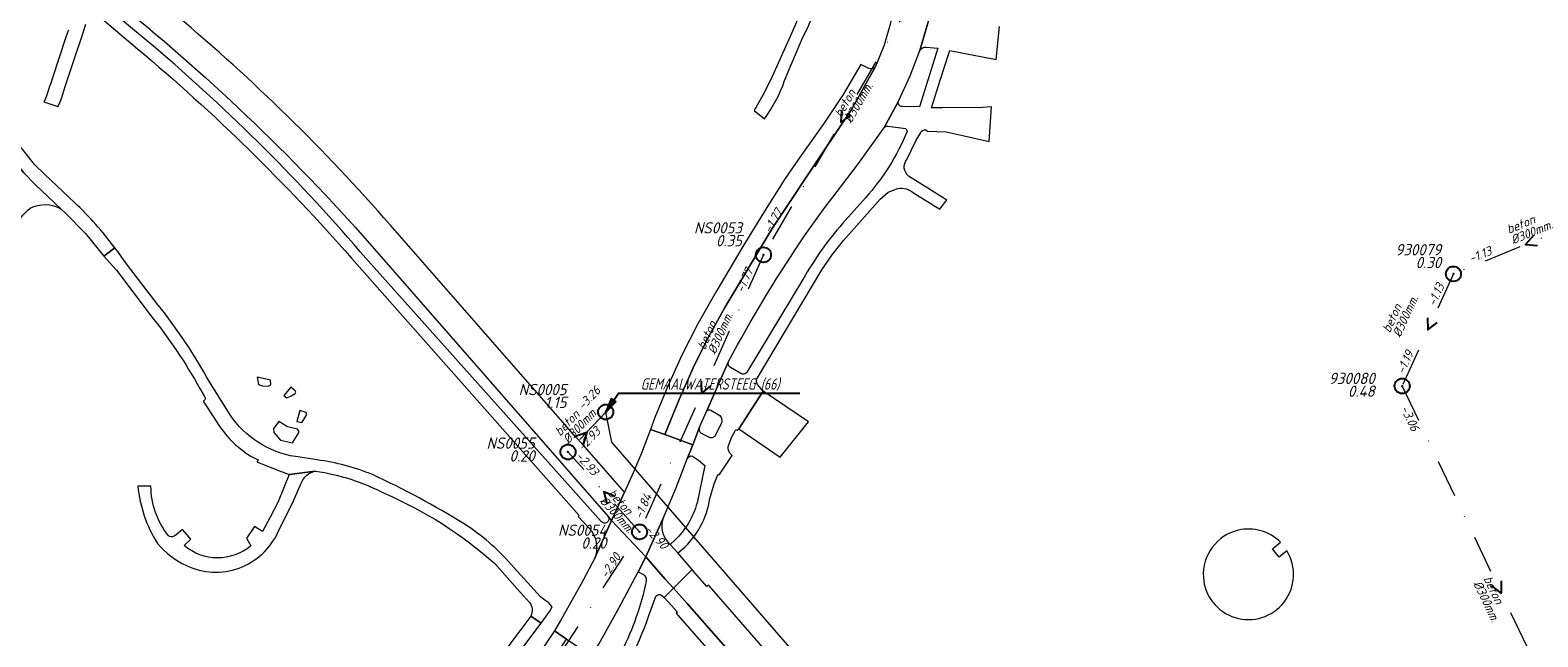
# Model space of a CAD drawing. Extents: x 148869 to 161638, y 453607 to 469810.
# Tile 679 of 1056: x 153704 to 153904, y 468453 to 468534. Entities that reach past the tile are written whole.
import ezdxf
from ezdxf.enums import TextEntityAlignment as Align
from ezdxf.lldxf.tags import DXFTag

# ---------------------------------------------------------------- set-up
doc = ezdxf.new("R2010")
doc.units = 0
doc.header["$PDMODE"] = 32
doc.header["$PDSIZE"] = 2
doc.linetypes.add('RI-VWA', pattern=[11, 5, -3, 0, -3])
doc.layers.get('0').update_dxf_attribs({"linetype": 'CONTINUOUS'})
for name, color, linetype in [('B-OI-AANPIJLING-niet meenemen', 252, 'CONTINUOUS'), ('B-OI-RI-BIJZONDERDERHEDEN-T18-niet meenemen', 252, 'CONTINUOUS'), ('B-OI-RI-BOB-T18-niet meenemen', 252, 'CONTINUOUS'), ('B-OI-RI-DIAMETER-T18-niet meenemen', 252, 'CONTINUOUS'), ('B-OI-RI-MATERIAAL-T18-niet meenemen', 252, 'CONTINUOUS'), ('B-OI-RI-STROOMRICHTING-S-niet meenemen', 252, 'CONTINUOUS'), ('B-OI-RI-VWA_PUTDEKSELHOOGTE-T25-niet meenemen', 252, 'CONTINUOUS'), ('gs dwa', 252, 'CONTINUOUS')]:
    doc.layers.add(name, color=color, linetype=linetype)
for name, color, linetype, lineweight in [('B-OI-RI-PERSLEIDING-G-niet meenemen', 190, 'RI-PERS', 18), ('B-OI-RI-VWA_TRANSPORTLEIDING-G-niet meenemen', 252, 'RI-VWA', 18), ('B-RO-VH-VERHARDING_ASFALT-GV', 251, 'CONTINUOUS', 18), ('B-RO-VH-VERHARDING_HALFVERHARDING_GRIND-GV', 251, 'CONTINUOUS', 18), ('B-RO-VH-VERHARDING_OPEN-GV', 251, 'CONTINUOUS', 18), ('B-RO-VH-VERHARDING_SIERBESTRATING-GV', 251, 'CONTINUOUS', 18)]:
    doc.layers.add(name, color=color, linetype=linetype, lineweight=lineweight)
doc.styles.add('iso15', font='ISO.shx', dxfattribs={"oblique": 15})
doc.styles.add('NLCS-ISO-M750_CURSIEF', font='NLCS-ISO.ttf', dxfattribs={"oblique": 15})
tags = doc.linetypes.add('RI-PERS', pattern='A,7,-2,["P",Standard,S=1.8,R=0,X=-0.5,Y=-0.9],-2,7,-2,[102,NLCS.SHX,S=1,R=180,X=0,Y=0],-2', length=22).pattern_tags.tags
tags[6] = DXFTag(74, 10)

# ---------------------------------------------------------------- blocks, each defined once
blk = doc.blocks.new('ACMAP_ANN_TEMPLATE_diam')
at = {"color": 0, "linetype": 'ByBlock', "style": 'iso15', "oblique": 15}
blk.add_attdef('diam', (0.5, -1.3), '', height=1.2, dxfattribs=at)
blk = doc.blocks.new('ACMAP_ANN_TEMPLATE_mat')
at = {"color": 0, "linetype": 'ByBlock', "style": 'iso15', "oblique": 15}
blk.add_attdef('mat', (0.5, 0.2), '', height=1.2, dxfattribs=at)
blk = doc.blocks.new('ACMAP_ANN_TEMPLATE_nap-l')
at = {"color": 0, "linetype": 'ByBlock', "style": 'iso15', "oblique": 15}
blk.add_attdef('nap-l', (3.3, 0.2), '', height=1.2, dxfattribs=at)
blk = doc.blocks.new('ACMAP_ANN_TEMPLATE_nap-r')
at = {"color": 0, "linetype": 'ByBlock', "style": 'iso15', "oblique": 15}
blk.add_attdef('nap-r', text='', height=1.2, dxfattribs=at).set_placement((-4.1, 0.2), align=Align.RIGHT)
blk = doc.blocks.new('ACMAP_ANN_TEMPLATE_puth-dwa')
at = {"color": 0, "linetype": 'ByBlock', "style": 'iso15', "oblique": 15}
blk.add_attdef('puth-dwa', text='', height=1.5, dxfattribs=at).set_placement((2.7, 1), align=Align.RIGHT)
blk = doc.blocks.new('ACMAP_ANN_TEMPLATE_putnr-dwa')
at = {"color": 0, "linetype": 'ByBlock', "style": 'iso15', "oblique": 15}
blk.add_attdef('putnr-dwa', text='', height=1.5, dxfattribs=at).set_placement((2.7, 2.7), align=Align.RIGHT)

msp = doc.modelspace()

# ---------------------------------------------------------------- linework, layer by layer
at = {"layer": 'B-OI-AANPIJLING-niet meenemen', "flags": 128}
msp.add_lwpolyline([(153780.8, 468483.2), (153782.16, 468484.54), (153781.53, 468484.97), (153780.8, 468483.2), (153781.63, 468484.9), (153781.74, 468484.83), (153780.8, 468483.2), (153781.95, 468484.69), (153782.06, 468484.61), (153780.8, 468483.2), (153782.48, 468485.71), (153806.57, 468485.71)], dxfattribs=at)
at = {"layer": 'B-OI-RI-PERSLEIDING-G-niet meenemen'}
for p, q in [((153781.6, 468479.2), (153780.8, 468483.2)), ((153838.9, 468413.2), (153781.6, 468479.2))]:
    msp.add_line(p, q, dxfattribs=at)
at = {"layer": 'B-OI-RI-STROOMRICHTING-S-niet meenemen'}
for points in [[(153812.09, 468523.23), (153811.98, 468521.63), (153813.33, 468522.51)], [(153903.89, 468506.59), (153902.83, 468505.39), (153904.43, 468505.26)], [(153889.81, 468495.69), (153889.87, 468494.08), (153891.12, 468495.09)], [(153793.45, 468487.28), (153793.52, 468485.67), (153794.76, 468486.69)], [(153776.66, 468479.95), (153778.3, 468480.55), (153777.8, 468478.88)], [(153782.05, 468472.01), (153780.55, 468472.6), (153780.97, 468471.05)], [(153899.62, 468460.8), (153899.6, 468459.19), (153898.32, 468460.18)]]:
    msp.add_lwpolyline(points, dxfattribs=at)
at = {"layer": 'B-OI-RI-VWA_TRANSPORTLEIDING-G-niet meenemen'}
for p, q in [((153822.24, 468539.21), (153801.73, 468504.04)), ((153912.38, 468509.26), (153893.27, 468501.51)), ((153801.73, 468504.04), (153785.3, 468467.3)), ((153893.27, 468501.51), (153886.47, 468486.65)), ((153886.47, 468486.65), (153912.72, 468431.73)), ((153780.8, 468483.2), (153775.8, 468477.9)), ((153785.3, 468467.3), (153775.8, 468477.9)), ((153750.18, 468413.38), (153785.3, 468467.3))]:
    msp.add_line(p, q, dxfattribs=at)
at = {"layer": 'B-RO-VH-VERHARDING_ASFALT-GV', "flags": 128}
for points in [[(153807.84, 468507.5), (153809.87, 468510.33), (153811.13, 468511.91), (153814.47, 468516.35), (153817.71, 468520.85), (153819.65, 468524.43), (153821.2, 468527.79), (153822.49, 468531.14), (153823.7, 468535.36), (153823.7, 468535.37), (153824.35, 468538.55), (153824.83, 468541.89), (153825.22, 468545.99), (153825.19, 468547.49), (153825.09, 468550.02), (153824.91, 468552.62), (153825.14, 468556.69)], [(153819.74, 468556), (153819.83, 468555.97), (153820.37, 468551.72), (153820.51, 468547.44), (153820.26, 468543.15), (153819.62, 468538.92), (153818.58, 468534.75), (153817.73, 468531.84), (153816.58, 468529.03), (153816.58, 468529.03)], [(153719.85, 468532.52), (153714.38, 468536.99), (153713.43, 468535.82), (153718.69, 468531.35)], [(153823.7, 468535.36), (153822.49, 468531.14)], [(153823.26, 468520.62), (153823.5, 468520.46), (153825.96, 468520.34), (153828.36, 468519.83), (153831.68, 468519.07), (153831.98, 468523.68), (153830.81, 468523.58), (153825.5, 468523.54), (153824.85, 468523.54), (153824.01, 468523.53), (153825.23, 468527.33), (153826.32, 468530.73), (153826.45, 468531.13), (153832.61, 468529.94), (153833.05, 468534.32)], [(153805.45, 468533.4), (153802.72, 468527.27), (153801.67, 468525.19), (153800.49, 468523.17), (153801.85, 468522.06)], [(153804.54, 468527.14), (153806.96, 468532.89)], [(153823.33, 468531.57), (153824.88, 468531.44), (153822.45, 468523.65), (153820.13, 468523.71)], [(153815.73, 468528.76), (153814.64, 468529.28), (153812.29, 468525.3), (153809.74, 468521.44), (153806.83, 468517.34), (153805.67, 468515.7), (153804.51, 468514.05), (153801.74, 468509.6), (153798.99, 468505.15), (153795.4, 468499.08), (153793.07, 468494.96), (153790.91, 468490.73), (153789.04, 468486.64), (153787.33, 468482.47), (153786.73, 468480.9), (153788.63, 468480.21)], [(153788.63, 468480.21), (153790.53, 468484.87), (153792.58, 468489.47), (153794.53, 468493.31), (153796.6, 468497.07), (153802.88, 468507.55), (153809.64, 468517.72), (153813.38, 468523.21), (153816.58, 468529.03)], [(153816.58, 468529.03), (153813.38, 468523.21), (153809.64, 468517.72), (153802.88, 468507.55), (153796.6, 468497.07), (153794.53, 468493.31), (153792.58, 468489.47), (153790.53, 468484.87), (153788.63, 468480.21), (153792.35, 468478.86), (153793.25, 468481.17), (153794.16, 468483.29), (153797.07, 468489.82), (153798.31, 468492.09)], [(153819.65, 468524.43), (153817.71, 468520.85)], [(153818.22, 468521.09), (153820.6, 468520.79), (153820.8, 468520.41)], [(153700.07, 468520.23), (153702.03, 468516.92), (153703.61, 468514.9), (153705.12, 468513.35), (153708.57, 468510.09), (153709.07, 468509.63), (153711.77, 468506.85), (153714.22, 468503.86), (153715.68, 468504.99)], [(153708.57, 468510.09), (153705.12, 468513.35), (153703.61, 468514.9), (153702.03, 468516.92), (153700.07, 468520.23)], [(153710.37, 468510.95), (153706.39, 468514.69), (153705.03, 468516.02), (153703.45, 468518.04), (153702.61, 468518.96)], [(153820.76, 468516.69), (153822.01, 468519.23), (153822.56, 468520.19)], [(153821.62, 468512.26), (153825.14, 468510.08), (153825.91, 468511.14), (153826.04, 468511.3), (153823.52, 468512.89), (153820.99, 468514.47)], [(153800.92, 468487.74), (153809.48, 468502.05), (153810.86, 468504.04), (153812.36, 468505.94), (153817.21, 468511.43), (153818.26, 468512.37), (153819.55, 468512.84)], [(153815.25, 468511.6), (153812.22, 468508.18)], [(153693.3, 468491.12), (153698.85, 468500.29), (153700.97, 468504.16), (153703.23, 468508.94), (153703.49, 468509.3), (153703.64, 468509.46), (153703.79, 468509.63), (153704.1, 468509.93), (153704.45, 468510.21)], [(153775.11, 468481.84), (153752.2, 468508.03)], [(153715.68, 468504.99), (153714.22, 468503.86), (153715.91, 468502), (153720.36, 468496.1)], [(153780.2, 468468.7), (153748.25, 468504.46)], [(153749.53, 468505.49), (153781.13, 468469.33), (153781.59, 468468.81), (153783.29, 468472.59), (153777.72, 468478.95), (153776.83, 468479.88), (153775.11, 468481.84)], [(153721.44, 468497.38), (153717.22, 468502.85)], [(153747.06, 468503.62), (153777.28, 468469.49), (153777.17, 468469.35), (153778.55, 468467.85)], [(153806.97, 468500.79), (153799.63, 468488.6)], [(153797.07, 468489.82), (153794.16, 468483.29)], [(153798.72, 468488.32), (153797.34, 468489.11)], [(153726.97, 468486.31), (153727.57, 468485.25)], [(153730.97, 468482.81), (153728.23, 468487.2)], [(153798.24, 468480.78), (153798.46, 468480.98), (153801.7, 468485.98), (153800.96, 468486.86)], [(153727.41, 468484.66), (153729.23, 468481.86)], [(153794.77, 468483.45), (153795.95, 468482.73)], [(153793.25, 468481.17), (153792.35, 468478.86), (153791.62, 468477.01)], [(153794.41, 468479.9), (153793.5, 468480.33)], [(153796.07, 468481.57), (153795.35, 468480.12)], [(153797.18, 468478.98), (153797.55, 468479.9), (153797.97, 468480.72)], [(153733.63, 468477.41), (153734.71, 468476.86), (153734.58, 468476.53), (153734.81, 468476.47), (153737.52, 468475.39), (153738.8, 468474.9), (153742.24, 468475.35), (153742.29, 468475.36)], [(153742.51, 468476.86), (153739.64, 468477.29)], [(153792.31, 468477.36), (153793.13, 468476.83), (153793.95, 468476.12), (153792.92, 468471.14)], [(153794.63, 468471.74), (153795.18, 468473.66), (153795.68, 468474.86), (153795.78, 468474.91), (153795.89, 468474.9), (153797.58, 468477.45)], [(153742.24, 468475.35), (153738.8, 468474.9), (153737.29, 468471.22), (153736.29, 468469.28), (153735.25, 468467.36), (153734.21, 468468.03), (153733.69, 468467.24), (153733.15, 468466.47), (153733.71, 468465.46)], [(153720.47, 468473.38), (153718.74, 468473.38)], [(153737.31, 468467.24), (153739.4, 468471.41), (153740.42, 468473.75)], [(153779.37, 468463.83), (153781.59, 468468.81), (153781.13, 468469.33)], [(153788.46, 468469.2), (153786.13, 468463.98), (153788.68, 468461.05), (153789.78, 468459.83), (153792.29, 468462.3), (153790.38, 468464.52)], [(153724.89, 468465.51), (153724.98, 468465.61), (153725.76, 468466.35), (153724.67, 468467.62), (153723.8, 468466.9), (153723.77, 468466.88), (153723.53, 468466.73)], [(153789.98, 468466.21), (153789.36, 468465.65), (153790.38, 468464.52), (153790.97, 468465.01)], [(153790.38, 468464.52), (153789.36, 468465.65)], [(153766.09, 468463.1), (153769.1, 468459.72), (153770.68, 468457.96)], [(153772.74, 468458.27), (153772.16, 468458.68), (153768.24, 468463)], [(153788.25, 468458.89), (153788.55, 468458.62), (153789.78, 468459.83), (153788.68, 468461.05), (153786.13, 468463.98), (153785.13, 468462.03), (153785.8, 468461.65)], [(153786.82, 468457.06), (153787.35, 468458.53)], [(153770.88, 468456.14), (153772.24, 468455.21), (153773.37, 468456.8), (153773.68, 468457.38), (153773.28, 468457.89), (153772.74, 468458.27)], [(153743.18, 468409.19), (153748.28, 468414.12), (153752.86, 468419.69), (153760.77, 468431.51), (153768.86, 468443.2), (153772.17, 468447.9), (153775.58, 468453.1), (153774, 468454.17), (153771.71, 468450.78), (153769.36, 468447.43), (153766.33, 468442.95), (153760.63, 468435), (153755.25, 468426.83), (153751.79, 468421.79)]]:
    msp.add_lwpolyline(points, dxfattribs=at)
at = {"layer": 'B-RO-VH-VERHARDING_ASFALT-GV'}
for points in [[(153806.96, 468532.89, 0.1203), (153810.14, 468545.77)], [(153808.37, 468543.22, -0.070995), (153805.45, 468533.4)], [(153715.37, 468537.99, -0.044057), (153749.53, 468505.49)], [(153752.2, 468508.03, 0.038701), (153723.92, 468535.72)], [(153748.25, 468504.46, 0.039609), (153719.85, 468532.52)], [(153718.69, 468531.35, -0.038878), (153747.06, 468503.62)], [(153822.49, 468531.14, -0.288569), (153823.33, 468531.57)], [(153816.58, 468529.03, -0.35546), (153815.73, 468528.76)], [(153801.85, 468522.06, 0.076353), (153804.54, 468527.14)], [(153820.13, 468523.71, -0.529506), (153819.65, 468524.43)], [(153820.8, 468520.41, -0.087089), (153815.25, 468511.6)], [(153817.71, 468520.85, -0.278931), (153818.22, 468521.09)], [(153822.56, 468520.19, -0.388841), (153823.26, 468520.62)], [(153820.42, 468515.55, -0.194982), (153820.76, 468516.69)], [(153820.99, 468514.47, -0.196674), (153820.42, 468515.55)], [(153819.55, 468512.84, -0.221126), (153821.62, 468512.26)], [(153704.45, 468510.21, -0.269385), (153708.57, 468510.09)], [(153715.68, 468504.99, 0.040917), (153710.37, 468510.95)], [(153798.31, 468492.09, -0.027177), (153807.84, 468507.5)], [(153812.22, 468508.18, 0.051588), (153806.97, 468500.79)], [(153717.22, 468502.85, 0.013384), (153715.68, 468504.99)], [(153728.23, 468487.2, 0.043252), (153721.44, 468497.38)], [(153720.36, 468496.1, -0.041716), (153726.97, 468486.31)], [(153797.34, 468489.11, -0.365881), (153797.07, 468489.82)], [(153799.63, 468488.6, -0.456026), (153798.72, 468488.32)], [(153800.96, 468486.86, -0.314759), (153800.92, 468487.74)], [(153727.57, 468485.25, -0.557131), (153727.41, 468484.66)], [(153739.64, 468477.29, -0.206655), (153730.97, 468482.81)], [(153794.16, 468483.29, -0.424469), (153794.77, 468483.45)], [(153795.95, 468482.73, -0.365086), (153796.07, 468481.57)], [(153729.23, 468481.86, 0.120795), (153733.63, 468477.41)], [(153793.5, 468480.33, -0.264883), (153793.25, 468481.17)], [(153797.97, 468480.72, -0.620886), (153798.24, 468480.78)], [(153795.35, 468480.12, -0.467099), (153794.41, 468479.9)], [(153797.58, 468477.45, -0.36952), (153797.18, 468478.98)], [(153749.87, 468474.9, 0.062071), (153742.51, 468476.86)], [(153791.62, 468477.01, -0.374489), (153792.31, 468477.36)], [(153740.42, 468473.75, -0.274467), (153742.24, 468475.35)], [(153742.29, 468475.36, -0.086266), (153751.41, 468472.42)], [(153762.03, 468468.36, 0.029993), (153749.87, 468474.9)], [(153718.74, 468473.38, 0.116709), (153721.32, 468465.78)], [(153722.8, 468466.77, -0.167146), (153720.47, 468473.38)], [(153751.41, 468472.42, -0.081916), (153766.09, 468463.1)], [(153792.92, 468471.14, -0.134999), (153789.98, 468466.21)], [(153790.97, 468465.01, 0.176788), (153794.63, 468471.74)], [(153768.24, 468463, 0.072097), (153762.03, 468468.36)], [(153781.13, 468469.33, -0.972947), (153780.2, 468468.7)], [(153789.36, 468465.65, -0.29539), (153788.46, 468469.2)], [(153723.53, 468466.73, -0.297372), (153722.8, 468466.77)], [(153725.18, 468462.84, 0.415984), (153737.31, 468467.24)], [(153778.55, 468467.85, -0.285189), (153779.37, 468463.83)], [(153721.32, 468465.78, 0.108645), (153725.18, 468462.84)], [(153733.71, 468465.46, -0.370661), (153724.89, 468465.51)], [(153786.16, 468460.77, -0.069458), (153782.93, 468451.53)], [(153785.8, 468461.65, -0.329799), (153786.16, 468460.77)], [(153787.35, 468458.53, -0.549456), (153788.25, 468458.89)], [(153770.68, 468457.96, -0.281482), (153770.88, 468456.14)], [(153780.52, 468444.67, 0.077799), (153786.82, 468457.06)]]:
    msp.add_lwpolyline(points, format="xyb", dxfattribs=at)
at = {"layer": 'B-RO-VH-VERHARDING_ASFALT-GV', "flags": 128}
for points in [[(153807.69, 468481.91), (153801.7, 468485.98), (153798.46, 468480.98), (153803.96, 468477.2)], [(153786.73, 468480.9), (153785.53, 468477.73), (153784.43, 468475.15), (153783.29, 468472.59), (153781.59, 468468.81), (153786.13, 468463.98), (153788.46, 468469.2), (153790.1, 468473.08), (153791.62, 468477.01), (153792.35, 468478.86), (153788.63, 468480.21)], [(153775.58, 468453.1), (153778.93, 468450.91), (153779.88, 468452.42), (153782.53, 468457.21), (153785.13, 468462.03), (153786.13, 468463.98), (153781.59, 468468.81), (153779.37, 468463.83), (153777.49, 468460.32), (153774.92, 468455.79), (153774, 468454.17)], [(153754.89, 468437.19), (153755.74, 468439.57), (153756.32, 468442.03), (153754.89, 468442.45), (153753.79, 468438.84), (153752.32, 468435.37), (153754.27, 468434.4), (153758.86, 468438.76), (153761.58, 468441.54), (153764.11, 468444.49), (153767.01, 468448.26), (153772.24, 468455.21), (153770.88, 468456.14), (153763.32, 468446.06), (153759.21, 468441.52)]]:
    msp.add_lwpolyline(points, close=True, dxfattribs=at)
at = {"layer": 'B-RO-VH-VERHARDING_HALFVERHARDING_GRIND-GV'}
for points in [[(153864.72, 468467.53, 0.361071), (153860.09, 468461.3)], [(153870.34, 468465.94, 0.256602), (153864.72, 468467.53)], [(153860.09, 468461.3, 1.277865), (153871.18, 468464.79)]]:
    msp.add_lwpolyline(points, format="xyb", dxfattribs=at)
at = {"layer": 'B-RO-VH-VERHARDING_HALFVERHARDING_GRIND-GV', "flags": 128}
msp.add_lwpolyline([(153871.18, 468464.79), (153870.17, 468463.96), (153869.28, 468465.04), (153870.34, 468465.94)], dxfattribs=at)
at = {"layer": 'B-RO-VH-VERHARDING_OPEN-GV', "flags": 128}
msp.add_lwpolyline([(153709.52, 468533.84), (153709.45, 468533.66), (153709.11, 468532.63), (153709.11, 468532.63), (153707.45, 468527.63), (153707.13, 468526.66), (153707.02, 468526.34), (153706.67, 468525.26), (153706.43, 468524.64), (153706.27, 468524.32), (153708.14, 468523.7), (153708.28, 468524.02), (153708.54, 468524.64), (153708.77, 468525.33), (153708.88, 468525.67), (153709.2, 468526.64), (153710.73, 468531.25), (153711.07, 468532.28), (153711.21, 468532.7), (153711.85, 468534.64)], dxfattribs=at)
for points in [[(153794.56, 468460.1), (153794.42, 468460.26), (153794.22, 468460.08), (153792.63, 468461.9), (153792.29, 468462.3), (153789.78, 468459.83), (153791.61, 468457.81), (153831.22, 468412.72), (153833.13, 468410.57), (153835.76, 468412.88), (153833.86, 468415.03)], [(153830.06, 468411.43), (153831.82, 468409.41), (153833.13, 468410.57), (153831.22, 468412.72), (153791.61, 468457.81), (153789.78, 468459.83), (153788.55, 468458.62), (153789.09, 468458.03), (153790.32, 468456.66), (153790.16, 468456.52), (153790.34, 468456.32), (153829.77, 468411.46), (153829.9, 468411.3)]]:
    msp.add_lwpolyline(points, close=True, dxfattribs=at)
at = {"layer": 'B-RO-VH-VERHARDING_SIERBESTRATING-GV', "flags": 128}
for points in [[(153735.41, 468486.61), (153736.12, 468486.66), (153736.37, 468486.82), (153736.32, 468487.43), (153734.55, 468487.84), (153734.73, 468486.83)], [(153739.81, 468481.93), (153740.51, 468481.83), (153740.77, 468482.21), (153741.15, 468482.88), (153741.08, 468483.14), (153740.23, 468483.42)], [(153737.67, 468479.45), (153739.23, 468479.11), (153740.14, 468480.52), (153739.92, 468480.92), (153738.59, 468481.22), (153737.45, 468481.95), (153736.75, 468481), (153736.79, 468480.47)]]:
    msp.add_lwpolyline(points, close=True, dxfattribs=at)
msp.add_lwpolyline([(153739.6, 468486), (153739.01, 468486.49), (153738.09, 468485.4), (153738.5, 468485.09), (153739.06, 468485.34), (153739.59, 468485.66)], dxfattribs=at)
at = {"layer": 'B-RO-VH-VERHARDING_SIERBESTRATING-GV'}
msp.add_lwpolyline([(153739.59, 468485.66, 0.577339), (153739.6, 468486)], format="xyb", dxfattribs=at)
at = {"layer": 'gs dwa'}
for p in [(153801.73, 468504.04), (153893.27, 468501.51), (153886.47, 468486.65), (153780.8, 468483.2), (153780.8, 468483.2), (153775.8, 468477.9), (153785.3, 468467.3)]:
    msp.add_point(p, dxfattribs=at)

# ---------------------------------------------------------------- block references
at = {"layer": 'B-OI-RI-BOB-T18-niet meenemen'}
ref = msp.add_blockref('ACMAP_ANN_TEMPLATE_nap-r', (153806.58, 468513.12), dxfattribs=dict(at, rotation=59.75065377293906))
ref.add_attrib('nap-r', '-1.77', dxfattribs={"layer": '0', "color": 0, "linetype": 'ByBlock', "height": 1.2, "rotation": 59.7507, "style": 'NLCS-ISO-M750_CURSIEF', "oblique": 15}).set_placement((153804.34, 468509.68), align=Align.RIGHT)
ref = msp.add_blockref('ACMAP_ANN_TEMPLATE_nap-r', (153902.33, 468505.45), dxfattribs=dict(at, rotation=22.0748586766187))
ref.add_attrib('nap-r', '-1.13', dxfattribs={"layer": '0', "color": 0, "linetype": 'ByBlock', "height": 1.2, "rotation": 22.0749, "style": 'NLCS-ISO-M750_CURSIEF', "oblique": 15}).set_placement((153898.46, 468504.09), align=Align.RIGHT)
ref = msp.add_blockref('ACMAP_ANN_TEMPLATE_nap-l', (153797.91, 468495.79), dxfattribs=dict(at, rotation=65.90597293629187))
ref.add_attrib('nap-l', '-1.77', (153799.07, 468498.88), dxfattribs={"layer": '0', "color": 0, "linetype": 'ByBlock', "height": 1.2, "rotation": 65.906, "style": 'NLCS-ISO-M750_CURSIEF', "oblique": 15})
ref = msp.add_blockref('ACMAP_ANN_TEMPLATE_nap-l', (153889.65, 468494.03), dxfattribs=dict(at, rotation=65.41096353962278))
ref.add_attrib('nap-l', '-1.13', (153890.84, 468497.11), dxfattribs={"layer": '0', "color": 0, "linetype": 'ByBlock', "height": 1.2, "rotation": 65.411, "style": 'NLCS-ISO-M750_CURSIEF', "oblique": 15})
ref = msp.add_blockref('ACMAP_ANN_TEMPLATE_nap-r', (153889.92, 468494.61), dxfattribs=dict(at, rotation=65.41096353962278))
ref.add_attrib('nap-r', '-1.19', dxfattribs={"layer": '0', "color": 0, "linetype": 'ByBlock', "height": 1.2, "rotation": 65.411, "style": 'NLCS-ISO-M750_CURSIEF', "oblique": 15}).set_placement((153888.03, 468490.97), align=Align.RIGHT)
ref = msp.add_blockref('ACMAP_ANN_TEMPLATE_nap-l', (153775.67, 468480.82), dxfattribs=dict(at, rotation=46.66833744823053))
ref.add_attrib('nap-l', '-3.26', (153777.79, 468483.35), dxfattribs={"layer": '0', "color": 0, "linetype": 'ByBlock', "height": 1.2, "rotation": 46.6683, "style": 'NLCS-ISO-M750_CURSIEF', "oblique": 15})
ref = msp.add_blockref('ACMAP_ANN_TEMPLATE_nap-l', (153884.6, 468486.61), dxfattribs=dict(at, rotation=295.5463049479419))
ref.add_attrib('nap-l', '-3.06', (153886.21, 468483.72), dxfattribs={"layer": '0', "color": 0, "linetype": 'ByBlock', "height": 1.2, "rotation": 295.5463, "style": 'NLCS-ISO-M750_CURSIEF', "oblique": 15})
ref = msp.add_blockref('ACMAP_ANN_TEMPLATE_nap-r', (153783.19, 468483.35), dxfattribs=dict(at, rotation=46.66833744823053))
ref.add_attrib('nap-r', '-2.93', dxfattribs={"layer": '0', "color": 0, "linetype": 'ByBlock', "height": 1.2, "rotation": 46.6683, "style": 'NLCS-ISO-M750_CURSIEF', "oblique": 15}).set_placement((153780.23, 468480.5), align=Align.RIGHT)
ref = msp.add_blockref('ACMAP_ANN_TEMPLATE_nap-r', (153781.67, 468471.49), dxfattribs=dict(at, rotation=311.8675348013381))
ref.add_attrib('nap-r', '-2.93', dxfattribs={"layer": '0', "color": 0, "linetype": 'ByBlock', "height": 1.2, "rotation": 311.8675, "style": 'NLCS-ISO-M750_CURSIEF', "oblique": 15}).set_placement((153779.08, 468474.67), align=Align.RIGHT)
ref = msp.add_blockref('ACMAP_ANN_TEMPLATE_nap-r', (153788.83, 468475.7), dxfattribs=dict(at, rotation=65.90597293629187))
ref.add_attrib('nap-r', '-1.84', dxfattribs={"layer": '0', "color": 0, "linetype": 'ByBlock', "height": 1.2, "rotation": 65.906, "style": 'NLCS-ISO-M750_CURSIEF', "oblique": 15}).set_placement((153786.97, 468472.03), align=Align.RIGHT)
ref = msp.add_blockref('ACMAP_ANN_TEMPLATE_nap-l', (153783.61, 468469.85), dxfattribs=dict(at, rotation=311.8675348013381))
ref.add_attrib('nap-l', '-2.90', (153785.96, 468467.52), dxfattribs={"layer": '0', "color": 0, "linetype": 'ByBlock', "height": 1.2, "rotation": 311.8675, "style": 'NLCS-ISO-M750_CURSIEF', "oblique": 15})
ref = msp.add_blockref('ACMAP_ANN_TEMPLATE_nap-r', (153785.3, 468467.3), dxfattribs=dict(at, rotation=56.92238127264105))
ref.add_attrib('nap-r', '-2.90', dxfattribs={"layer": '0', "color": 0, "linetype": 'ByBlock', "height": 1.2, "rotation": 56.9224, "style": 'NLCS-ISO-M750_CURSIEF', "oblique": 15}).set_placement((153782.89, 468463.97), align=Align.RIGHT)
at = {"layer": 'B-OI-RI-DIAMETER-T18-niet meenemen'}
ref = msp.add_blockref('ACMAP_ANN_TEMPLATE_diam', (153811.98, 468521.62), dxfattribs=dict(at, rotation=59.75065377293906))
ref.add_attrib('diam', '%%c300mm.', (153813.36, 468521.4), dxfattribs={"layer": '0', "color": 0, "linetype": 'ByBlock', "height": 1.2, "rotation": 59.7507, "style": 'NLCS-ISO-M750_CURSIEF', "oblique": 15})
ref = msp.add_blockref('ACMAP_ANN_TEMPLATE_diam', (153900.23, 468506.42), dxfattribs=dict(at, rotation=22.0748586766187))
ref.add_attrib('diam', '%%c300mm.', (153901.18, 468505.41), dxfattribs={"layer": '0', "color": 0, "linetype": 'ByBlock', "height": 1.2, "rotation": 22.0749, "style": 'NLCS-ISO-M750_CURSIEF', "oblique": 15})
ref = msp.add_blockref('ACMAP_ANN_TEMPLATE_diam', (153884.82, 468493.08), dxfattribs=dict(at, rotation=65.41096353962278))
ref.add_attrib('diam', '%%c300mm.', (153886.21, 468493), dxfattribs={"layer": '0', "color": 0, "linetype": 'ByBlock', "height": 1.2, "rotation": 65.411, "style": 'NLCS-ISO-M750_CURSIEF', "oblique": 15})
ref = msp.add_blockref('ACMAP_ANN_TEMPLATE_diam', (153793.95, 468490.83), dxfattribs=dict(at, rotation=65.90597293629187))
ref.add_attrib('diam', '%%c300mm.', (153795.34, 468490.76), dxfattribs={"layer": '0', "color": 0, "linetype": 'ByBlock', "height": 1.2, "rotation": 65.906, "style": 'NLCS-ISO-M750_CURSIEF', "oblique": 15})
ref = msp.add_blockref('ACMAP_ANN_TEMPLATE_diam', (153774.56, 468479.42), dxfattribs=dict(at, rotation=46.66833744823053))
ref.add_attrib('diam', '%%c300mm.', (153775.85, 468478.89), dxfattribs={"layer": '0', "color": 0, "linetype": 'ByBlock', "height": 1.2, "rotation": 46.6683, "style": 'NLCS-ISO-M750_CURSIEF', "oblique": 15})
ref = msp.add_blockref('ACMAP_ANN_TEMPLATE_diam', (153780.55, 468472.6), dxfattribs=dict(at, rotation=311.8675348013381))
ref.add_attrib('diam', '%%c300mm.', (153779.92, 468471.36), dxfattribs={"layer": '0', "color": 0, "linetype": 'ByBlock', "height": 1.2, "rotation": 311.8675, "style": 'NLCS-ISO-M750_CURSIEF', "oblique": 15})
ref = msp.add_blockref('ACMAP_ANN_TEMPLATE_diam', (153896.82, 468461.49), dxfattribs=dict(at, rotation=295.5463049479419))
ref.add_attrib('diam', '%%c300mm.', (153895.86, 468460.48), dxfattribs={"layer": '0', "color": 0, "linetype": 'ByBlock', "height": 1.2, "rotation": 295.5463, "style": 'NLCS-ISO-M750_CURSIEF', "oblique": 15})
at = {"layer": 'B-OI-RI-MATERIAAL-T18-niet meenemen'}
ref = msp.add_blockref('ACMAP_ANN_TEMPLATE_mat', (153811.98, 468521.62), dxfattribs=dict(at, rotation=59.75065377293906))
ref.add_attrib('mat', 'beton', (153812.06, 468522.16), dxfattribs={"layer": '0', "color": 0, "linetype": 'ByBlock', "height": 1.2, "rotation": 59.7507, "style": 'NLCS-ISO-M750_CURSIEF', "oblique": 15})
ref = msp.add_blockref('ACMAP_ANN_TEMPLATE_mat', (153900.23, 468506.42), dxfattribs=dict(at, rotation=22.0748586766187))
ref.add_attrib('mat', 'beton', (153900.61, 468506.8), dxfattribs={"layer": '0', "color": 0, "linetype": 'ByBlock', "height": 1.2, "rotation": 22.0749, "style": 'NLCS-ISO-M750_CURSIEF', "oblique": 15})
ref = msp.add_blockref('ACMAP_ANN_TEMPLATE_mat', (153884.82, 468493.08), dxfattribs=dict(at, rotation=65.41096353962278))
ref.add_attrib('mat', 'beton', (153884.84, 468493.62), dxfattribs={"layer": '0', "color": 0, "linetype": 'ByBlock', "height": 1.2, "rotation": 65.411, "style": 'NLCS-ISO-M750_CURSIEF', "oblique": 15})
ref = msp.add_blockref('ACMAP_ANN_TEMPLATE_mat', (153793.95, 468490.83), dxfattribs=dict(at, rotation=65.90597293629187))
ref.add_attrib('mat', 'beton', (153793.97, 468491.37), dxfattribs={"layer": '0', "color": 0, "linetype": 'ByBlock', "height": 1.2, "rotation": 65.906, "style": 'NLCS-ISO-M750_CURSIEF', "oblique": 15})
ref = msp.add_blockref('ACMAP_ANN_TEMPLATE_mat', (153774.56, 468479.42), dxfattribs=dict(at, rotation=46.66833744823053))
ref.add_attrib('mat', 'beton', (153774.76, 468479.92), dxfattribs={"layer": '0', "color": 0, "linetype": 'ByBlock', "height": 1.2, "rotation": 46.6683, "style": 'NLCS-ISO-M750_CURSIEF', "oblique": 15})
ref = msp.add_blockref('ACMAP_ANN_TEMPLATE_mat', (153780.55, 468472.6), dxfattribs=dict(at, rotation=311.8675348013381))
ref.add_attrib('mat', 'beton', (153781.03, 468472.36), dxfattribs={"layer": '0', "color": 0, "linetype": 'ByBlock', "height": 1.2, "rotation": 311.8675, "style": 'NLCS-ISO-M750_CURSIEF', "oblique": 15})
ref = msp.add_blockref('ACMAP_ANN_TEMPLATE_mat', (153896.82, 468461.49), dxfattribs=dict(at, rotation=295.5463049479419))
ref.add_attrib('mat', 'beton', (153897.22, 468461.13), dxfattribs={"layer": '0', "color": 0, "linetype": 'ByBlock', "height": 1.2, "rotation": 295.5463, "style": 'NLCS-ISO-M750_CURSIEF', "oblique": 15})
at = {"layer": 'B-OI-RI-VWA_PUTDEKSELHOOGTE-T25-niet meenemen'}
ref = msp.add_blockref('ACMAP_ANN_TEMPLATE_putnr-dwa', (153796.18, 468504.17), dxfattribs=at)
ref.add_attrib('putnr-dwa', 'NS0053', dxfattribs={"layer": '0', "color": 0, "linetype": 'ByBlock', "height": 1.5, "style": 'NLCS-ISO-M750_CURSIEF', "oblique": 15}).set_placement((153798.88, 468506.87), align=Align.RIGHT)
ref = msp.add_blockref('ACMAP_ANN_TEMPLATE_puth-dwa', (153796.18, 468504.17), dxfattribs=at)
ref.add_attrib('puth-dwa', '0.35', dxfattribs={"layer": '0', "color": 0, "linetype": 'ByBlock', "height": 1.5, "style": 'NLCS-ISO-M750_CURSIEF', "oblique": 15}).set_placement((153798.88, 468505.17), align=Align.RIGHT)
ref = msp.add_blockref('ACMAP_ANN_TEMPLATE_putnr-dwa', (153888.94, 468501.27), dxfattribs=at)
ref.add_attrib('putnr-dwa', '930079', dxfattribs={"layer": '0', "color": 0, "linetype": 'ByBlock', "height": 1.5, "style": 'NLCS-ISO-M750_CURSIEF', "oblique": 15}).set_placement((153891.64, 468503.97), align=Align.RIGHT)
ref = msp.add_blockref('ACMAP_ANN_TEMPLATE_puth-dwa', (153888.94, 468501.27), dxfattribs=at)
ref.add_attrib('puth-dwa', '0.30', dxfattribs={"layer": '0', "color": 0, "linetype": 'ByBlock', "height": 1.5, "style": 'NLCS-ISO-M750_CURSIEF', "oblique": 15}).set_placement((153891.64, 468502.27), align=Align.RIGHT)
ref = msp.add_blockref('ACMAP_ANN_TEMPLATE_putnr-dwa', (153880.13, 468484.21), dxfattribs=at)
ref.add_attrib('putnr-dwa', '930080', dxfattribs={"layer": '0', "color": 0, "linetype": 'ByBlock', "height": 1.5, "style": 'NLCS-ISO-M750_CURSIEF', "oblique": 15}).set_placement((153882.83, 468486.91), align=Align.RIGHT)
ref = msp.add_blockref('ACMAP_ANN_TEMPLATE_putnr-dwa', (153772.9, 468482.73), dxfattribs=at)
ref.add_attrib('putnr-dwa', 'NS0005', dxfattribs={"layer": '0', "color": 0, "linetype": 'ByBlock', "height": 1.5, "style": 'NLCS-ISO-M750_CURSIEF', "oblique": 15}).set_placement((153775.6, 468485.43), align=Align.RIGHT)
ref = msp.add_blockref('ACMAP_ANN_TEMPLATE_puth-dwa', (153880.13, 468484.21), dxfattribs=at)
ref.add_attrib('puth-dwa', '0.48', dxfattribs={"layer": '0', "color": 0, "linetype": 'ByBlock', "height": 1.5, "style": 'NLCS-ISO-M750_CURSIEF', "oblique": 15}).set_placement((153882.83, 468485.21), align=Align.RIGHT)
ref = msp.add_blockref('ACMAP_ANN_TEMPLATE_puth-dwa', (153772.9, 468482.73), dxfattribs=at)
ref.add_attrib('puth-dwa', '1.15', dxfattribs={"layer": '0', "color": 0, "linetype": 'ByBlock', "height": 1.5, "style": 'NLCS-ISO-M750_CURSIEF', "oblique": 15}).set_placement((153775.6, 468483.73), align=Align.RIGHT)
ref = msp.add_blockref('ACMAP_ANN_TEMPLATE_putnr-dwa', (153768.69, 468475.63), dxfattribs=at)
ref.add_attrib('putnr-dwa', 'NS0055', dxfattribs={"layer": '0', "color": 0, "linetype": 'ByBlock', "height": 1.5, "style": 'NLCS-ISO-M750_CURSIEF', "oblique": 15}).set_placement((153771.39, 468478.33), align=Align.RIGHT)
ref = msp.add_blockref('ACMAP_ANN_TEMPLATE_puth-dwa', (153768.69, 468475.63), dxfattribs=at)
ref.add_attrib('puth-dwa', '0.20', dxfattribs={"layer": '0', "color": 0, "linetype": 'ByBlock', "height": 1.5, "style": 'NLCS-ISO-M750_CURSIEF', "oblique": 15}).set_placement((153771.39, 468476.63), align=Align.RIGHT)
ref = msp.add_blockref('ACMAP_ANN_TEMPLATE_putnr-dwa', (153778.21, 468464.08), dxfattribs=at)
ref.add_attrib('putnr-dwa', 'NS0054', dxfattribs={"layer": '0', "color": 0, "linetype": 'ByBlock', "height": 1.5, "style": 'NLCS-ISO-M750_CURSIEF', "oblique": 15}).set_placement((153780.91, 468466.78), align=Align.RIGHT)
ref = msp.add_blockref('ACMAP_ANN_TEMPLATE_puth-dwa', (153778.21, 468464.08), dxfattribs=at)
ref.add_attrib('puth-dwa', '0.20', dxfattribs={"layer": '0', "color": 0, "linetype": 'ByBlock', "height": 1.5, "style": 'NLCS-ISO-M750_CURSIEF', "oblique": 15}).set_placement((153780.91, 468465.08), align=Align.RIGHT)

# ---------------------------------------------------------------- texts
at = {"layer": 'B-OI-RI-BIJZONDERDERHEDEN-T18-niet meenemen', "style": 'NLCS-ISO-M750_CURSIEF', "oblique": 15, "width": 0.8}
msp.add_text('GEMAALWATERSTEEG (66)', height=1.5, dxfattribs=at).set_placement((153785.44, 468486.17))

doc.saveas('drawing.dxf')
